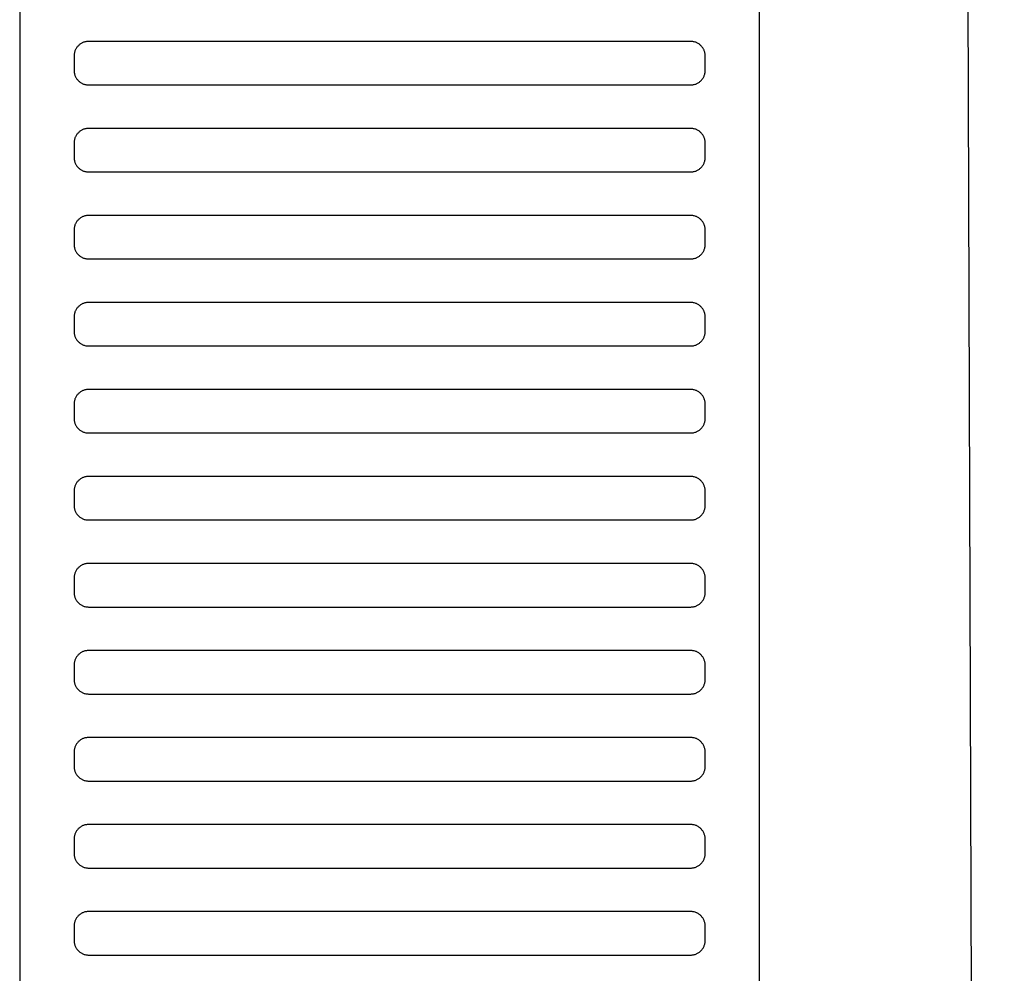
# Model space of a CAD drawing. Header units: millimetres. Extents: x -32221 to 212500, y 31663 to 93766.
# Tile 323 of 340: x 89972 to 90108, y 60950 to 61082. Entities that reach past the tile are written whole.
import ezdxf

# ---------------------------------------------------------------- set-up
doc = ezdxf.new("R2010")
doc.units = ezdxf.units.MM
doc.layers.add('Sciany', color=250, linetype='Continuous')
doc.layers.add('Wyposazenie', color=250, linetype='Continuous')

msp = doc.modelspace()

# ---------------------------------------------------------------- linework, layer by layer
at = {"layer": 'Sciany'}
msp.add_line((90100.937, 61702.056), (90107.889, 59494.939), dxfattribs=at)
at = {"layer": 'Wyposazenie'}
for points in [[(90074.156, 59922.631), (90074.156, 61437.591), (89972.156, 61437.591), (89972.156, 59922.631)], [(90064.656, 61072.591), (90064.759, 61072.593), (90064.86, 61072.601), (90064.96, 61072.614), (90065.059, 61072.632), (90065.155, 61072.654), (90065.25, 61072.681), (90065.343, 61072.712), (90065.434, 61072.748), (90065.523, 61072.788), (90065.609, 61072.832), (90065.693, 61072.881), (90065.774, 61072.933), (90065.852, 61072.988), (90065.928, 61073.048), (90066, 61073.111), (90066.07, 61073.177), (90066.136, 61073.246), (90066.199, 61073.319), (90066.258, 61073.395), (90066.314, 61073.473), (90066.366, 61073.554), (90066.414, 61073.638), (90066.458, 61073.724), (90066.499, 61073.813), (90066.534, 61073.904), (90066.566, 61073.996), (90066.593, 61074.091), (90066.615, 61074.188), (90066.633, 61074.287), (90066.646, 61074.387), (90066.653, 61074.488), (90066.656, 61074.591), (90066.656, 61076.591), (90066.653, 61076.694), (90066.646, 61076.795), (90066.633, 61076.895), (90066.615, 61076.994), (90066.593, 61077.09), (90066.566, 61077.185), (90066.534, 61077.278), (90066.499, 61077.369), (90066.458, 61077.457), (90066.414, 61077.544), (90066.366, 61077.627), (90066.314, 61077.709), (90066.258, 61077.787), (90066.199, 61077.863), (90066.136, 61077.935), (90066.07, 61078.005), (90066, 61078.071), (90065.928, 61078.134), (90065.852, 61078.193), (90065.774, 61078.249), (90065.693, 61078.301), (90065.609, 61078.349), (90065.523, 61078.393), (90065.434, 61078.434), (90065.343, 61078.469), (90065.25, 61078.501), (90065.155, 61078.528), (90065.059, 61078.55), (90064.96, 61078.568), (90064.86, 61078.581), (90064.759, 61078.588), (90064.656, 61078.591), (89981.656, 61078.591), (89981.553, 61078.588), (89981.452, 61078.581), (89981.352, 61078.568), (89981.253, 61078.55), (89981.156, 61078.528), (89981.062, 61078.501), (89980.969, 61078.469), (89980.878, 61078.434), (89980.789, 61078.393), (89980.703, 61078.349), (89980.619, 61078.301), (89980.538, 61078.249), (89980.46, 61078.193), (89980.384, 61078.134), (89980.312, 61078.071), (89980.242, 61078.005), (89980.176, 61077.935), (89980.113, 61077.863), (89980.054, 61077.787), (89979.998, 61077.709), (89979.946, 61077.627), (89979.897, 61077.544), (89979.853, 61077.457), (89979.813, 61077.369), (89979.777, 61077.278), (89979.746, 61077.185), (89979.719, 61077.09), (89979.697, 61076.994), (89979.679, 61076.895), (89979.666, 61076.795), (89979.658, 61076.694), (89979.656, 61076.591), (89979.656, 61074.591), (89979.658, 61074.488), (89979.666, 61074.387), (89979.679, 61074.287), (89979.697, 61074.188), (89979.719, 61074.091), (89979.746, 61073.996), (89979.777, 61073.904), (89979.813, 61073.813), (89979.853, 61073.724), (89979.897, 61073.638), (89979.946, 61073.554), (89979.998, 61073.473), (89980.054, 61073.395), (89980.113, 61073.319), (89980.176, 61073.246), (89980.242, 61073.177), (89980.312, 61073.111), (89980.384, 61073.048), (89980.46, 61072.988), (89980.538, 61072.933), (89980.619, 61072.881), (89980.703, 61072.832), (89980.789, 61072.788), (89980.878, 61072.748), (89980.969, 61072.712), (89981.062, 61072.681), (89981.156, 61072.654), (89981.253, 61072.632), (89981.352, 61072.614), (89981.452, 61072.601), (89981.553, 61072.593), (89981.656, 61072.591)], [(90064.656, 61060.591), (90064.759, 61060.593), (90064.86, 61060.601), (90064.96, 61060.614), (90065.059, 61060.632), (90065.155, 61060.654), (90065.25, 61060.681), (90065.343, 61060.712), (90065.434, 61060.748), (90065.523, 61060.788), (90065.609, 61060.832), (90065.693, 61060.881), (90065.774, 61060.933), (90065.852, 61060.988), (90065.928, 61061.048), (90066, 61061.111), (90066.07, 61061.177), (90066.136, 61061.246), (90066.199, 61061.319), (90066.258, 61061.395), (90066.314, 61061.473), (90066.366, 61061.554), (90066.414, 61061.638), (90066.458, 61061.724), (90066.499, 61061.813), (90066.534, 61061.904), (90066.566, 61061.996), (90066.593, 61062.091), (90066.615, 61062.188), (90066.633, 61062.287), (90066.646, 61062.387), (90066.653, 61062.488), (90066.656, 61062.591), (90066.656, 61064.591), (90066.653, 61064.694), (90066.646, 61064.795), (90066.633, 61064.895), (90066.615, 61064.994), (90066.593, 61065.09), (90066.566, 61065.185), (90066.534, 61065.278), (90066.499, 61065.369), (90066.458, 61065.457), (90066.414, 61065.544), (90066.366, 61065.627), (90066.314, 61065.709), (90066.258, 61065.787), (90066.199, 61065.863), (90066.136, 61065.935), (90066.07, 61066.005), (90066, 61066.071), (90065.928, 61066.134), (90065.852, 61066.193), (90065.774, 61066.249), (90065.693, 61066.301), (90065.609, 61066.349), (90065.523, 61066.393), (90065.434, 61066.434), (90065.343, 61066.469), (90065.25, 61066.501), (90065.155, 61066.528), (90065.059, 61066.55), (90064.96, 61066.568), (90064.86, 61066.581), (90064.759, 61066.588), (90064.656, 61066.591), (89981.656, 61066.591), (89981.553, 61066.588), (89981.452, 61066.581), (89981.352, 61066.568), (89981.253, 61066.55), (89981.156, 61066.528), (89981.062, 61066.501), (89980.969, 61066.469), (89980.878, 61066.434), (89980.789, 61066.393), (89980.703, 61066.349), (89980.619, 61066.301), (89980.538, 61066.249), (89980.46, 61066.193), (89980.384, 61066.134), (89980.312, 61066.071), (89980.242, 61066.005), (89980.176, 61065.935), (89980.113, 61065.863), (89980.054, 61065.787), (89979.998, 61065.709), (89979.946, 61065.627), (89979.897, 61065.544), (89979.853, 61065.457), (89979.813, 61065.369), (89979.777, 61065.278), (89979.746, 61065.185), (89979.719, 61065.09), (89979.697, 61064.994), (89979.679, 61064.895), (89979.666, 61064.795), (89979.658, 61064.694), (89979.656, 61064.591), (89979.656, 61062.591), (89979.658, 61062.488), (89979.666, 61062.387), (89979.679, 61062.287), (89979.697, 61062.188), (89979.719, 61062.091), (89979.746, 61061.996), (89979.777, 61061.904), (89979.813, 61061.813), (89979.853, 61061.724), (89979.897, 61061.638), (89979.946, 61061.554), (89979.998, 61061.473), (89980.054, 61061.395), (89980.113, 61061.319), (89980.176, 61061.246), (89980.242, 61061.177), (89980.312, 61061.111), (89980.384, 61061.048), (89980.46, 61060.988), (89980.538, 61060.933), (89980.619, 61060.881), (89980.703, 61060.832), (89980.789, 61060.788), (89980.878, 61060.748), (89980.969, 61060.712), (89981.062, 61060.681), (89981.156, 61060.654), (89981.253, 61060.632), (89981.352, 61060.614), (89981.452, 61060.601), (89981.553, 61060.593), (89981.656, 61060.591)], [(90064.656, 61048.591), (90064.759, 61048.593), (90064.86, 61048.601), (90064.96, 61048.614), (90065.059, 61048.632), (90065.155, 61048.654), (90065.25, 61048.681), (90065.343, 61048.712), (90065.434, 61048.748), (90065.523, 61048.788), (90065.609, 61048.832), (90065.693, 61048.881), (90065.774, 61048.933), (90065.852, 61048.988), (90065.928, 61049.048), (90066, 61049.111), (90066.07, 61049.177), (90066.136, 61049.246), (90066.199, 61049.319), (90066.258, 61049.395), (90066.314, 61049.473), (90066.366, 61049.554), (90066.414, 61049.638), (90066.458, 61049.724), (90066.499, 61049.813), (90066.534, 61049.904), (90066.566, 61049.996), (90066.593, 61050.091), (90066.615, 61050.188), (90066.633, 61050.287), (90066.646, 61050.387), (90066.653, 61050.488), (90066.656, 61050.591), (90066.656, 61052.591), (90066.653, 61052.694), (90066.646, 61052.795), (90066.633, 61052.895), (90066.615, 61052.994), (90066.593, 61053.09), (90066.566, 61053.185), (90066.534, 61053.278), (90066.499, 61053.369), (90066.458, 61053.457), (90066.414, 61053.544), (90066.366, 61053.627), (90066.314, 61053.709), (90066.258, 61053.787), (90066.199, 61053.863), (90066.136, 61053.935), (90066.07, 61054.005), (90066, 61054.071), (90065.928, 61054.134), (90065.852, 61054.193), (90065.774, 61054.249), (90065.693, 61054.301), (90065.609, 61054.349), (90065.523, 61054.393), (90065.434, 61054.434), (90065.343, 61054.469), (90065.25, 61054.501), (90065.155, 61054.528), (90065.059, 61054.55), (90064.96, 61054.568), (90064.86, 61054.581), (90064.759, 61054.588), (90064.656, 61054.591), (89981.656, 61054.591), (89981.553, 61054.588), (89981.452, 61054.581), (89981.352, 61054.568), (89981.253, 61054.55), (89981.156, 61054.528), (89981.062, 61054.501), (89980.969, 61054.469), (89980.878, 61054.434), (89980.789, 61054.393), (89980.703, 61054.349), (89980.619, 61054.301), (89980.538, 61054.249), (89980.46, 61054.193), (89980.384, 61054.134), (89980.312, 61054.071), (89980.242, 61054.005), (89980.176, 61053.935), (89980.113, 61053.863), (89980.054, 61053.787), (89979.998, 61053.709), (89979.946, 61053.627), (89979.897, 61053.544), (89979.853, 61053.457), (89979.813, 61053.369), (89979.777, 61053.278), (89979.746, 61053.185), (89979.719, 61053.09), (89979.697, 61052.994), (89979.679, 61052.895), (89979.666, 61052.795), (89979.658, 61052.694), (89979.656, 61052.591), (89979.656, 61050.591), (89979.658, 61050.488), (89979.666, 61050.387), (89979.679, 61050.287), (89979.697, 61050.188), (89979.719, 61050.091), (89979.746, 61049.997), (89979.777, 61049.904), (89979.813, 61049.813), (89979.853, 61049.724), (89979.897, 61049.638), (89979.946, 61049.554), (89979.998, 61049.473), (89980.054, 61049.395), (89980.113, 61049.319), (89980.176, 61049.246), (89980.242, 61049.177), (89980.312, 61049.111), (89980.384, 61049.048), (89980.46, 61048.988), (89980.538, 61048.933), (89980.619, 61048.881), (89980.703, 61048.832), (89980.789, 61048.788), (89980.878, 61048.748), (89980.969, 61048.712), (89981.062, 61048.681), (89981.156, 61048.654), (89981.253, 61048.632), (89981.352, 61048.614), (89981.452, 61048.601), (89981.553, 61048.593), (89981.656, 61048.591)], [(90064.656, 61048.591), (90064.759, 61048.593), (90064.86, 61048.601), (90064.96, 61048.614), (90065.059, 61048.632), (90065.155, 61048.654), (90065.25, 61048.681), (90065.343, 61048.712), (90065.434, 61048.748), (90065.523, 61048.788), (90065.609, 61048.832), (90065.693, 61048.881), (90065.774, 61048.933), (90065.852, 61048.988), (90065.928, 61049.048), (90066, 61049.111), (90066.07, 61049.177), (90066.136, 61049.246), (90066.199, 61049.319), (90066.258, 61049.395), (90066.314, 61049.473), (90066.366, 61049.554), (90066.414, 61049.638), (90066.458, 61049.724), (90066.499, 61049.813), (90066.534, 61049.904), (90066.566, 61049.996), (90066.593, 61050.091), (90066.615, 61050.188), (90066.633, 61050.287), (90066.646, 61050.387), (90066.653, 61050.488), (90066.656, 61050.591), (90066.656, 61052.591), (90066.653, 61052.694), (90066.646, 61052.795), (90066.633, 61052.895), (90066.615, 61052.994), (90066.593, 61053.09), (90066.566, 61053.185), (90066.534, 61053.278), (90066.499, 61053.369), (90066.458, 61053.457), (90066.414, 61053.544), (90066.366, 61053.627), (90066.314, 61053.709), (90066.258, 61053.787), (90066.199, 61053.863), (90066.136, 61053.935), (90066.07, 61054.005), (90066, 61054.071), (90065.928, 61054.134), (90065.852, 61054.193), (90065.774, 61054.249), (90065.693, 61054.301), (90065.609, 61054.349), (90065.523, 61054.393), (90065.434, 61054.434), (90065.343, 61054.469), (90065.25, 61054.501), (90065.155, 61054.528), (90065.059, 61054.55), (90064.96, 61054.568), (90064.86, 61054.581), (90064.759, 61054.588), (90064.656, 61054.591), (89981.656, 61054.591), (89981.553, 61054.588), (89981.452, 61054.581), (89981.352, 61054.568), (89981.253, 61054.55), (89981.156, 61054.528), (89981.062, 61054.501), (89980.969, 61054.469), (89980.878, 61054.434), (89980.789, 61054.393), (89980.703, 61054.349), (89980.619, 61054.301), (89980.538, 61054.249), (89980.46, 61054.193), (89980.384, 61054.134), (89980.312, 61054.071), (89980.242, 61054.005), (89980.176, 61053.935), (89980.113, 61053.863), (89980.054, 61053.787), (89979.998, 61053.709), (89979.946, 61053.627), (89979.897, 61053.544), (89979.853, 61053.457), (89979.813, 61053.369), (89979.777, 61053.278), (89979.746, 61053.185), (89979.719, 61053.09), (89979.697, 61052.994), (89979.679, 61052.895), (89979.666, 61052.795), (89979.658, 61052.694), (89979.656, 61052.591), (89979.656, 61050.591), (89979.658, 61050.488), (89979.666, 61050.387), (89979.679, 61050.287), (89979.697, 61050.188), (89979.719, 61050.091), (89979.746, 61049.996), (89979.777, 61049.904), (89979.813, 61049.813), (89979.853, 61049.724), (89979.897, 61049.638), (89979.946, 61049.554), (89979.998, 61049.473), (89980.054, 61049.395), (89980.113, 61049.319), (89980.176, 61049.246), (89980.242, 61049.177), (89980.312, 61049.111), (89980.384, 61049.048), (89980.46, 61048.988), (89980.538, 61048.933), (89980.619, 61048.881), (89980.703, 61048.832), (89980.789, 61048.788), (89980.878, 61048.748), (89980.969, 61048.712), (89981.062, 61048.681), (89981.156, 61048.654), (89981.253, 61048.632), (89981.352, 61048.614), (89981.452, 61048.601), (89981.553, 61048.593), (89981.656, 61048.591)], [(90064.656, 61036.591), (90064.759, 61036.593), (90064.86, 61036.601), (90064.96, 61036.614), (90065.059, 61036.632), (90065.155, 61036.654), (90065.25, 61036.681), (90065.343, 61036.712), (90065.434, 61036.748), (90065.523, 61036.788), (90065.609, 61036.832), (90065.693, 61036.881), (90065.774, 61036.933), (90065.852, 61036.988), (90065.928, 61037.048), (90066, 61037.111), (90066.07, 61037.177), (90066.136, 61037.246), (90066.199, 61037.319), (90066.258, 61037.395), (90066.314, 61037.473), (90066.366, 61037.554), (90066.414, 61037.638), (90066.458, 61037.724), (90066.499, 61037.813), (90066.534, 61037.904), (90066.566, 61037.996), (90066.593, 61038.091), (90066.615, 61038.188), (90066.633, 61038.287), (90066.646, 61038.387), (90066.653, 61038.488), (90066.656, 61038.591), (90066.656, 61040.591), (90066.653, 61040.694), (90066.646, 61040.795), (90066.633, 61040.895), (90066.615, 61040.994), (90066.593, 61041.09), (90066.566, 61041.185), (90066.534, 61041.278), (90066.499, 61041.369), (90066.458, 61041.457), (90066.414, 61041.544), (90066.366, 61041.627), (90066.314, 61041.709), (90066.258, 61041.787), (90066.199, 61041.863), (90066.136, 61041.935), (90066.07, 61042.005), (90066, 61042.071), (90065.928, 61042.134), (90065.852, 61042.193), (90065.774, 61042.249), (90065.693, 61042.301), (90065.609, 61042.349), (90065.523, 61042.393), (90065.434, 61042.434), (90065.343, 61042.469), (90065.25, 61042.501), (90065.155, 61042.528), (90065.059, 61042.55), (90064.96, 61042.568), (90064.86, 61042.581), (90064.759, 61042.588), (90064.656, 61042.591), (89981.656, 61042.591), (89981.553, 61042.588), (89981.452, 61042.581), (89981.352, 61042.568), (89981.253, 61042.55), (89981.156, 61042.528), (89981.062, 61042.501), (89980.969, 61042.469), (89980.878, 61042.434), (89980.789, 61042.393), (89980.703, 61042.349), (89980.619, 61042.301), (89980.538, 61042.249), (89980.46, 61042.193), (89980.384, 61042.134), (89980.312, 61042.071), (89980.242, 61042.005), (89980.176, 61041.935), (89980.113, 61041.863), (89980.054, 61041.787), (89979.998, 61041.709), (89979.946, 61041.627), (89979.897, 61041.544), (89979.853, 61041.457), (89979.813, 61041.369), (89979.777, 61041.278), (89979.746, 61041.185), (89979.719, 61041.09), (89979.697, 61040.994), (89979.679, 61040.895), (89979.666, 61040.795), (89979.658, 61040.694), (89979.656, 61040.591), (89979.656, 61038.591), (89979.658, 61038.488), (89979.666, 61038.387), (89979.679, 61038.287), (89979.697, 61038.188), (89979.719, 61038.091), (89979.746, 61037.996), (89979.777, 61037.904), (89979.813, 61037.813), (89979.853, 61037.724), (89979.897, 61037.638), (89979.946, 61037.554), (89979.998, 61037.473), (89980.054, 61037.395), (89980.113, 61037.319), (89980.176, 61037.246), (89980.242, 61037.177), (89980.312, 61037.111), (89980.384, 61037.048), (89980.46, 61036.988), (89980.538, 61036.933), (89980.619, 61036.881), (89980.703, 61036.832), (89980.789, 61036.788), (89980.878, 61036.748), (89980.969, 61036.712), (89981.062, 61036.681), (89981.156, 61036.654), (89981.253, 61036.632), (89981.352, 61036.614), (89981.452, 61036.601), (89981.553, 61036.593), (89981.656, 61036.591)], [(90064.656, 61024.591), (90064.759, 61024.593), (90064.86, 61024.601), (90064.96, 61024.614), (90065.059, 61024.632), (90065.155, 61024.654), (90065.25, 61024.681), (90065.343, 61024.712), (90065.434, 61024.748), (90065.523, 61024.788), (90065.609, 61024.832), (90065.693, 61024.881), (90065.774, 61024.933), (90065.852, 61024.988), (90065.928, 61025.048), (90066, 61025.111), (90066.07, 61025.177), (90066.136, 61025.246), (90066.199, 61025.319), (90066.258, 61025.395), (90066.314, 61025.473), (90066.366, 61025.554), (90066.414, 61025.638), (90066.458, 61025.724), (90066.499, 61025.813), (90066.534, 61025.904), (90066.566, 61025.996), (90066.593, 61026.091), (90066.615, 61026.188), (90066.633, 61026.287), (90066.646, 61026.387), (90066.653, 61026.488), (90066.656, 61026.591), (90066.656, 61028.591), (90066.653, 61028.694), (90066.646, 61028.795), (90066.633, 61028.895), (90066.615, 61028.994), (90066.593, 61029.09), (90066.566, 61029.185), (90066.534, 61029.278), (90066.499, 61029.369), (90066.458, 61029.457), (90066.414, 61029.544), (90066.366, 61029.627), (90066.314, 61029.709), (90066.258, 61029.787), (90066.199, 61029.863), (90066.136, 61029.935), (90066.07, 61030.005), (90066, 61030.071), (90065.928, 61030.134), (90065.852, 61030.193), (90065.774, 61030.249), (90065.693, 61030.301), (90065.609, 61030.349), (90065.523, 61030.393), (90065.434, 61030.434), (90065.343, 61030.469), (90065.25, 61030.501), (90065.155, 61030.528), (90065.059, 61030.55), (90064.96, 61030.568), (90064.86, 61030.581), (90064.759, 61030.588), (90064.656, 61030.591), (89981.656, 61030.591), (89981.553, 61030.588), (89981.452, 61030.581), (89981.352, 61030.568), (89981.253, 61030.55), (89981.156, 61030.528), (89981.062, 61030.501), (89980.969, 61030.469), (89980.878, 61030.434), (89980.789, 61030.393), (89980.703, 61030.349), (89980.619, 61030.301), (89980.538, 61030.249), (89980.46, 61030.193), (89980.384, 61030.134), (89980.312, 61030.071), (89980.242, 61030.005), (89980.176, 61029.935), (89980.113, 61029.863), (89980.054, 61029.787), (89979.998, 61029.709), (89979.946, 61029.627), (89979.897, 61029.544), (89979.853, 61029.457), (89979.813, 61029.369), (89979.777, 61029.278), (89979.746, 61029.185), (89979.719, 61029.09), (89979.697, 61028.994), (89979.679, 61028.895), (89979.666, 61028.795), (89979.658, 61028.694), (89979.656, 61028.591), (89979.656, 61026.591), (89979.658, 61026.488), (89979.666, 61026.387), (89979.679, 61026.287), (89979.697, 61026.188), (89979.719, 61026.091), (89979.746, 61025.996), (89979.777, 61025.904), (89979.813, 61025.813), (89979.853, 61025.724), (89979.897, 61025.638), (89979.946, 61025.554), (89979.998, 61025.473), (89980.054, 61025.395), (89980.113, 61025.319), (89980.176, 61025.246), (89980.242, 61025.177), (89980.312, 61025.111), (89980.384, 61025.048), (89980.46, 61024.988), (89980.538, 61024.933), (89980.619, 61024.881), (89980.703, 61024.832), (89980.789, 61024.788), (89980.878, 61024.748), (89980.969, 61024.712), (89981.062, 61024.681), (89981.156, 61024.654), (89981.253, 61024.632), (89981.352, 61024.614), (89981.452, 61024.601), (89981.553, 61024.593), (89981.656, 61024.591)], [(90064.656, 61012.591), (90064.759, 61012.593), (90064.86, 61012.601), (90064.96, 61012.614), (90065.059, 61012.632), (90065.155, 61012.654), (90065.25, 61012.681), (90065.343, 61012.712), (90065.434, 61012.748), (90065.523, 61012.788), (90065.609, 61012.832), (90065.693, 61012.881), (90065.774, 61012.933), (90065.852, 61012.988), (90065.928, 61013.048), (90066, 61013.111), (90066.07, 61013.177), (90066.136, 61013.246), (90066.199, 61013.319), (90066.258, 61013.395), (90066.314, 61013.473), (90066.366, 61013.554), (90066.414, 61013.638), (90066.458, 61013.724), (90066.499, 61013.813), (90066.534, 61013.904), (90066.566, 61013.996), (90066.593, 61014.091), (90066.615, 61014.188), (90066.633, 61014.287), (90066.646, 61014.387), (90066.653, 61014.488), (90066.656, 61014.591), (90066.656, 61016.591), (90066.653, 61016.694), (90066.646, 61016.795), (90066.633, 61016.895), (90066.615, 61016.994), (90066.593, 61017.09), (90066.566, 61017.185), (90066.534, 61017.278), (90066.499, 61017.369), (90066.458, 61017.457), (90066.414, 61017.544), (90066.366, 61017.627), (90066.314, 61017.709), (90066.258, 61017.787), (90066.199, 61017.863), (90066.136, 61017.935), (90066.07, 61018.005), (90066, 61018.071), (90065.928, 61018.134), (90065.852, 61018.193), (90065.774, 61018.249), (90065.693, 61018.301), (90065.609, 61018.349), (90065.523, 61018.393), (90065.434, 61018.434), (90065.343, 61018.469), (90065.25, 61018.501), (90065.155, 61018.528), (90065.059, 61018.55), (90064.96, 61018.568), (90064.86, 61018.581), (90064.759, 61018.588), (90064.656, 61018.591), (89981.656, 61018.591), (89981.553, 61018.588), (89981.452, 61018.581), (89981.352, 61018.568), (89981.253, 61018.55), (89981.156, 61018.528), (89981.062, 61018.501), (89980.969, 61018.469), (89980.878, 61018.434), (89980.789, 61018.393), (89980.703, 61018.349), (89980.619, 61018.301), (89980.538, 61018.249), (89980.46, 61018.193), (89980.384, 61018.134), (89980.312, 61018.071), (89980.242, 61018.005), (89980.176, 61017.935), (89980.113, 61017.863), (89980.054, 61017.787), (89979.998, 61017.709), (89979.946, 61017.627), (89979.897, 61017.544), (89979.853, 61017.457), (89979.813, 61017.369), (89979.777, 61017.278), (89979.746, 61017.185), (89979.719, 61017.09), (89979.697, 61016.994), (89979.679, 61016.895), (89979.666, 61016.795), (89979.658, 61016.694), (89979.656, 61016.591), (89979.656, 61014.591), (89979.658, 61014.488), (89979.666, 61014.387), (89979.679, 61014.287), (89979.697, 61014.188), (89979.719, 61014.091), (89979.746, 61013.996), (89979.777, 61013.904), (89979.813, 61013.813), (89979.853, 61013.724), (89979.897, 61013.638), (89979.946, 61013.554), (89979.998, 61013.473), (89980.054, 61013.395), (89980.113, 61013.319), (89980.176, 61013.246), (89980.242, 61013.177), (89980.312, 61013.111), (89980.384, 61013.048), (89980.46, 61012.988), (89980.538, 61012.933), (89980.619, 61012.881), (89980.703, 61012.832), (89980.789, 61012.788), (89980.878, 61012.748), (89980.969, 61012.712), (89981.062, 61012.681), (89981.156, 61012.654), (89981.253, 61012.632), (89981.352, 61012.614), (89981.452, 61012.601), (89981.553, 61012.593), (89981.656, 61012.591)], [(90064.656, 61000.591), (90064.759, 61000.593), (90064.86, 61000.601), (90064.96, 61000.614), (90065.059, 61000.632), (90065.155, 61000.654), (90065.25, 61000.681), (90065.343, 61000.712), (90065.434, 61000.748), (90065.523, 61000.788), (90065.609, 61000.832), (90065.693, 61000.881), (90065.774, 61000.933), (90065.852, 61000.988), (90065.928, 61001.048), (90066, 61001.111), (90066.07, 61001.177), (90066.136, 61001.246), (90066.199, 61001.319), (90066.258, 61001.395), (90066.314, 61001.473), (90066.366, 61001.554), (90066.414, 61001.638), (90066.458, 61001.724), (90066.499, 61001.813), (90066.534, 61001.904), (90066.566, 61001.996), (90066.593, 61002.091), (90066.615, 61002.188), (90066.633, 61002.287), (90066.646, 61002.387), (90066.653, 61002.488), (90066.656, 61002.591), (90066.656, 61004.591), (90066.653, 61004.694), (90066.646, 61004.795), (90066.633, 61004.895), (90066.615, 61004.994), (90066.593, 61005.09), (90066.566, 61005.185), (90066.534, 61005.278), (90066.499, 61005.369), (90066.458, 61005.457), (90066.414, 61005.544), (90066.366, 61005.627), (90066.314, 61005.709), (90066.258, 61005.787), (90066.199, 61005.863), (90066.136, 61005.935), (90066.07, 61006.005), (90066, 61006.071), (90065.928, 61006.134), (90065.852, 61006.193), (90065.774, 61006.249), (90065.693, 61006.301), (90065.609, 61006.349), (90065.523, 61006.393), (90065.434, 61006.434), (90065.343, 61006.469), (90065.25, 61006.501), (90065.155, 61006.528), (90065.059, 61006.55), (90064.96, 61006.568), (90064.86, 61006.581), (90064.759, 61006.588), (90064.656, 61006.591), (89981.656, 61006.591), (89981.553, 61006.588), (89981.452, 61006.581), (89981.352, 61006.568), (89981.253, 61006.55), (89981.156, 61006.528), (89981.062, 61006.501), (89980.969, 61006.469), (89980.878, 61006.434), (89980.789, 61006.393), (89980.703, 61006.349), (89980.619, 61006.301), (89980.538, 61006.249), (89980.46, 61006.193), (89980.384, 61006.134), (89980.312, 61006.071), (89980.242, 61006.005), (89980.176, 61005.935), (89980.113, 61005.863), (89980.054, 61005.787), (89979.998, 61005.709), (89979.946, 61005.627), (89979.897, 61005.544), (89979.853, 61005.457), (89979.813, 61005.369), (89979.777, 61005.278), (89979.746, 61005.185), (89979.719, 61005.09), (89979.697, 61004.994), (89979.679, 61004.895), (89979.666, 61004.795), (89979.658, 61004.694), (89979.656, 61004.591), (89979.656, 61002.591), (89979.658, 61002.488), (89979.666, 61002.387), (89979.679, 61002.287), (89979.697, 61002.188), (89979.719, 61002.091), (89979.746, 61001.996), (89979.777, 61001.904), (89979.813, 61001.813), (89979.853, 61001.724), (89979.897, 61001.638), (89979.946, 61001.554), (89979.998, 61001.473), (89980.054, 61001.395), (89980.113, 61001.319), (89980.176, 61001.246), (89980.242, 61001.177), (89980.312, 61001.111), (89980.384, 61001.048), (89980.46, 61000.988), (89980.538, 61000.933), (89980.619, 61000.881), (89980.703, 61000.832), (89980.789, 61000.788), (89980.878, 61000.748), (89980.969, 61000.712), (89981.062, 61000.681), (89981.156, 61000.654), (89981.253, 61000.632), (89981.352, 61000.614), (89981.452, 61000.601), (89981.553, 61000.593), (89981.656, 61000.591)], [(90064.656, 60988.591), (90064.759, 60988.593), (90064.86, 60988.601), (90064.96, 60988.614), (90065.059, 60988.632), (90065.155, 60988.654), (90065.25, 60988.681), (90065.343, 60988.712), (90065.434, 60988.748), (90065.523, 60988.788), (90065.609, 60988.832), (90065.693, 60988.881), (90065.774, 60988.933), (90065.852, 60988.988), (90065.928, 60989.048), (90066, 60989.111), (90066.07, 60989.177), (90066.136, 60989.246), (90066.199, 60989.319), (90066.258, 60989.395), (90066.314, 60989.473), (90066.366, 60989.554), (90066.414, 60989.638), (90066.458, 60989.724), (90066.499, 60989.813), (90066.534, 60989.904), (90066.566, 60989.996), (90066.593, 60990.091), (90066.615, 60990.188), (90066.633, 60990.287), (90066.646, 60990.387), (90066.653, 60990.488), (90066.656, 60990.591), (90066.656, 60992.591), (90066.653, 60992.694), (90066.646, 60992.795), (90066.633, 60992.895), (90066.615, 60992.994), (90066.593, 60993.09), (90066.566, 60993.185), (90066.534, 60993.278), (90066.499, 60993.369), (90066.458, 60993.457), (90066.414, 60993.544), (90066.366, 60993.627), (90066.314, 60993.709), (90066.258, 60993.787), (90066.199, 60993.863), (90066.136, 60993.935), (90066.07, 60994.005), (90066, 60994.071), (90065.928, 60994.134), (90065.852, 60994.193), (90065.774, 60994.249), (90065.693, 60994.301), (90065.609, 60994.349), (90065.523, 60994.393), (90065.434, 60994.434), (90065.343, 60994.469), (90065.25, 60994.501), (90065.155, 60994.528), (90065.059, 60994.55), (90064.96, 60994.568), (90064.86, 60994.581), (90064.759, 60994.588), (90064.656, 60994.591), (89981.656, 60994.591), (89981.553, 60994.588), (89981.452, 60994.581), (89981.352, 60994.568), (89981.253, 60994.55), (89981.156, 60994.528), (89981.062, 60994.501), (89980.969, 60994.469), (89980.878, 60994.434), (89980.789, 60994.393), (89980.703, 60994.349), (89980.619, 60994.301), (89980.538, 60994.249), (89980.46, 60994.193), (89980.384, 60994.134), (89980.312, 60994.071), (89980.242, 60994.005), (89980.176, 60993.935), (89980.113, 60993.863), (89980.054, 60993.787), (89979.998, 60993.709), (89979.946, 60993.627), (89979.897, 60993.544), (89979.853, 60993.457), (89979.813, 60993.369), (89979.777, 60993.278), (89979.746, 60993.185), (89979.719, 60993.09), (89979.697, 60992.994), (89979.679, 60992.895), (89979.666, 60992.795), (89979.658, 60992.694), (89979.656, 60992.591), (89979.656, 60990.591), (89979.658, 60990.488), (89979.666, 60990.387), (89979.679, 60990.287), (89979.697, 60990.188), (89979.719, 60990.091), (89979.746, 60989.996), (89979.777, 60989.904), (89979.813, 60989.813), (89979.853, 60989.724), (89979.897, 60989.638), (89979.946, 60989.554), (89979.998, 60989.473), (89980.054, 60989.395), (89980.113, 60989.319), (89980.176, 60989.246), (89980.242, 60989.177), (89980.312, 60989.111), (89980.384, 60989.048), (89980.46, 60988.988), (89980.538, 60988.933), (89980.619, 60988.881), (89980.703, 60988.832), (89980.789, 60988.788), (89980.878, 60988.748), (89980.969, 60988.712), (89981.062, 60988.681), (89981.156, 60988.654), (89981.253, 60988.632), (89981.352, 60988.614), (89981.452, 60988.601), (89981.553, 60988.593), (89981.656, 60988.591)], [(90064.656, 60976.591), (90064.759, 60976.593), (90064.86, 60976.601), (90064.96, 60976.614), (90065.059, 60976.632), (90065.155, 60976.654), (90065.25, 60976.681), (90065.343, 60976.712), (90065.434, 60976.748), (90065.523, 60976.788), (90065.609, 60976.832), (90065.693, 60976.881), (90065.774, 60976.933), (90065.852, 60976.988), (90065.928, 60977.048), (90066, 60977.111), (90066.07, 60977.177), (90066.136, 60977.246), (90066.199, 60977.319), (90066.258, 60977.395), (90066.314, 60977.473), (90066.366, 60977.554), (90066.414, 60977.638), (90066.458, 60977.724), (90066.499, 60977.813), (90066.534, 60977.904), (90066.566, 60977.996), (90066.593, 60978.091), (90066.615, 60978.188), (90066.633, 60978.287), (90066.646, 60978.387), (90066.653, 60978.488), (90066.656, 60978.591), (90066.656, 60980.591), (90066.653, 60980.694), (90066.646, 60980.795), (90066.633, 60980.895), (90066.615, 60980.994), (90066.593, 60981.09), (90066.566, 60981.185), (90066.534, 60981.278), (90066.499, 60981.369), (90066.458, 60981.457), (90066.414, 60981.544), (90066.366, 60981.627), (90066.314, 60981.709), (90066.258, 60981.787), (90066.199, 60981.863), (90066.136, 60981.935), (90066.07, 60982.005), (90066, 60982.071), (90065.928, 60982.134), (90065.852, 60982.193), (90065.774, 60982.249), (90065.693, 60982.301), (90065.609, 60982.349), (90065.523, 60982.393), (90065.434, 60982.434), (90065.343, 60982.469), (90065.25, 60982.501), (90065.155, 60982.528), (90065.059, 60982.55), (90064.96, 60982.568), (90064.86, 60982.581), (90064.759, 60982.588), (90064.656, 60982.591), (89981.656, 60982.591), (89981.553, 60982.588), (89981.452, 60982.581), (89981.352, 60982.568), (89981.253, 60982.55), (89981.156, 60982.528), (89981.062, 60982.501), (89980.969, 60982.469), (89980.878, 60982.434), (89980.789, 60982.393), (89980.703, 60982.349), (89980.619, 60982.301), (89980.538, 60982.249), (89980.46, 60982.193), (89980.384, 60982.134), (89980.312, 60982.071), (89980.242, 60982.005), (89980.176, 60981.935), (89980.113, 60981.863), (89980.054, 60981.787), (89979.998, 60981.709), (89979.946, 60981.627), (89979.897, 60981.544), (89979.853, 60981.457), (89979.813, 60981.369), (89979.777, 60981.278), (89979.746, 60981.185), (89979.719, 60981.09), (89979.697, 60980.994), (89979.679, 60980.895), (89979.666, 60980.795), (89979.658, 60980.694), (89979.656, 60980.591), (89979.656, 60978.591), (89979.658, 60978.488), (89979.666, 60978.387), (89979.679, 60978.287), (89979.697, 60978.188), (89979.719, 60978.091), (89979.746, 60977.996), (89979.777, 60977.904), (89979.813, 60977.813), (89979.853, 60977.724), (89979.897, 60977.638), (89979.946, 60977.554), (89979.998, 60977.473), (89980.054, 60977.395), (89980.113, 60977.319), (89980.176, 60977.246), (89980.242, 60977.177), (89980.312, 60977.111), (89980.384, 60977.048), (89980.46, 60976.988), (89980.538, 60976.933), (89980.619, 60976.881), (89980.703, 60976.832), (89980.789, 60976.788), (89980.878, 60976.748), (89980.969, 60976.712), (89981.062, 60976.681), (89981.156, 60976.654), (89981.253, 60976.632), (89981.352, 60976.614), (89981.452, 60976.601), (89981.553, 60976.593), (89981.656, 60976.591)], [(90064.656, 60964.591), (90064.759, 60964.593), (90064.86, 60964.601), (90064.96, 60964.614), (90065.059, 60964.632), (90065.155, 60964.654), (90065.25, 60964.681), (90065.343, 60964.712), (90065.434, 60964.748), (90065.523, 60964.788), (90065.609, 60964.832), (90065.693, 60964.881), (90065.774, 60964.933), (90065.852, 60964.989), (90065.928, 60965.048), (90066, 60965.111), (90066.07, 60965.177), (90066.136, 60965.246), (90066.199, 60965.319), (90066.258, 60965.395), (90066.314, 60965.473), (90066.366, 60965.554), (90066.414, 60965.638), (90066.458, 60965.724), (90066.499, 60965.813), (90066.534, 60965.904), (90066.566, 60965.996), (90066.593, 60966.091), (90066.615, 60966.188), (90066.633, 60966.287), (90066.646, 60966.387), (90066.653, 60966.488), (90066.656, 60966.591), (90066.656, 60968.591), (90066.653, 60968.694), (90066.646, 60968.795), (90066.633, 60968.895), (90066.615, 60968.994), (90066.593, 60969.09), (90066.566, 60969.185), (90066.534, 60969.278), (90066.499, 60969.369), (90066.458, 60969.457), (90066.414, 60969.544), (90066.366, 60969.627), (90066.314, 60969.709), (90066.258, 60969.787), (90066.199, 60969.863), (90066.136, 60969.935), (90066.07, 60970.005), (90066, 60970.071), (90065.928, 60970.134), (90065.852, 60970.193), (90065.774, 60970.249), (90065.693, 60970.301), (90065.609, 60970.349), (90065.523, 60970.393), (90065.434, 60970.434), (90065.343, 60970.469), (90065.25, 60970.501), (90065.155, 60970.528), (90065.059, 60970.55), (90064.96, 60970.568), (90064.86, 60970.581), (90064.759, 60970.588), (90064.656, 60970.591), (89981.656, 60970.591), (89981.553, 60970.588), (89981.452, 60970.581), (89981.352, 60970.568), (89981.253, 60970.55), (89981.156, 60970.528), (89981.062, 60970.501), (89980.969, 60970.469), (89980.878, 60970.434), (89980.789, 60970.393), (89980.703, 60970.349), (89980.619, 60970.301), (89980.538, 60970.249), (89980.46, 60970.193), (89980.384, 60970.134), (89980.312, 60970.071), (89980.242, 60970.005), (89980.176, 60969.935), (89980.113, 60969.863), (89980.054, 60969.787), (89979.998, 60969.709), (89979.946, 60969.627), (89979.897, 60969.544), (89979.853, 60969.457), (89979.813, 60969.369), (89979.777, 60969.278), (89979.746, 60969.185), (89979.719, 60969.09), (89979.697, 60968.994), (89979.679, 60968.895), (89979.666, 60968.795), (89979.658, 60968.694), (89979.656, 60968.591), (89979.656, 60966.591), (89979.658, 60966.488), (89979.666, 60966.387), (89979.679, 60966.287), (89979.697, 60966.188), (89979.719, 60966.091), (89979.746, 60965.996), (89979.777, 60965.904), (89979.813, 60965.813), (89979.853, 60965.724), (89979.897, 60965.638), (89979.946, 60965.554), (89979.998, 60965.473), (89980.054, 60965.395), (89980.113, 60965.319), (89980.176, 60965.246), (89980.242, 60965.177), (89980.312, 60965.111), (89980.384, 60965.048), (89980.46, 60964.988), (89980.538, 60964.933), (89980.619, 60964.881), (89980.703, 60964.832), (89980.789, 60964.788), (89980.878, 60964.748), (89980.969, 60964.712), (89981.062, 60964.681), (89981.156, 60964.654), (89981.253, 60964.632), (89981.352, 60964.614), (89981.452, 60964.601), (89981.553, 60964.593), (89981.656, 60964.591)], [(90064.656, 60952.591), (90064.759, 60952.593), (90064.86, 60952.601), (90064.96, 60952.614), (90065.059, 60952.632), (90065.155, 60952.654), (90065.25, 60952.681), (90065.343, 60952.712), (90065.434, 60952.748), (90065.523, 60952.788), (90065.609, 60952.832), (90065.693, 60952.881), (90065.774, 60952.933), (90065.852, 60952.989), (90065.928, 60953.048), (90066, 60953.111), (90066.07, 60953.177), (90066.136, 60953.246), (90066.199, 60953.319), (90066.258, 60953.395), (90066.314, 60953.473), (90066.366, 60953.554), (90066.414, 60953.638), (90066.458, 60953.724), (90066.499, 60953.813), (90066.534, 60953.904), (90066.566, 60953.996), (90066.593, 60954.091), (90066.615, 60954.188), (90066.633, 60954.287), (90066.646, 60954.387), (90066.653, 60954.488), (90066.656, 60954.591), (90066.656, 60956.591), (90066.653, 60956.694), (90066.646, 60956.795), (90066.633, 60956.895), (90066.615, 60956.994), (90066.593, 60957.09), (90066.566, 60957.185), (90066.534, 60957.278), (90066.499, 60957.369), (90066.458, 60957.457), (90066.414, 60957.544), (90066.366, 60957.627), (90066.314, 60957.709), (90066.258, 60957.787), (90066.199, 60957.863), (90066.136, 60957.935), (90066.07, 60958.005), (90066, 60958.071), (90065.928, 60958.134), (90065.852, 60958.193), (90065.774, 60958.249), (90065.693, 60958.301), (90065.609, 60958.349), (90065.523, 60958.393), (90065.434, 60958.434), (90065.343, 60958.469), (90065.25, 60958.501), (90065.155, 60958.528), (90065.059, 60958.55), (90064.96, 60958.568), (90064.86, 60958.581), (90064.759, 60958.588), (90064.656, 60958.591), (89981.656, 60958.591), (89981.553, 60958.588), (89981.452, 60958.581), (89981.352, 60958.568), (89981.253, 60958.55), (89981.156, 60958.528), (89981.062, 60958.501), (89980.969, 60958.469), (89980.878, 60958.434), (89980.789, 60958.393), (89980.703, 60958.349), (89980.619, 60958.301), (89980.538, 60958.249), (89980.46, 60958.193), (89980.384, 60958.134), (89980.312, 60958.071), (89980.242, 60958.005), (89980.176, 60957.935), (89980.113, 60957.863), (89980.054, 60957.787), (89979.998, 60957.709), (89979.946, 60957.627), (89979.897, 60957.544), (89979.853, 60957.457), (89979.813, 60957.369), (89979.777, 60957.278), (89979.746, 60957.185), (89979.719, 60957.09), (89979.697, 60956.994), (89979.679, 60956.895), (89979.666, 60956.795), (89979.658, 60956.694), (89979.656, 60956.591), (89979.656, 60954.591), (89979.658, 60954.488), (89979.666, 60954.387), (89979.679, 60954.287), (89979.697, 60954.188), (89979.719, 60954.091), (89979.746, 60953.996), (89979.777, 60953.904), (89979.813, 60953.813), (89979.853, 60953.724), (89979.897, 60953.638), (89979.946, 60953.554), (89979.998, 60953.473), (89980.054, 60953.395), (89980.113, 60953.319), (89980.176, 60953.246), (89980.242, 60953.177), (89980.312, 60953.111), (89980.384, 60953.048), (89980.46, 60952.988), (89980.538, 60952.933), (89980.619, 60952.881), (89980.703, 60952.832), (89980.789, 60952.788), (89980.878, 60952.748), (89980.969, 60952.712), (89981.062, 60952.681), (89981.156, 60952.654), (89981.253, 60952.632), (89981.352, 60952.614), (89981.452, 60952.601), (89981.553, 60952.593), (89981.656, 60952.591)]]:
    msp.add_lwpolyline(points, close=True, dxfattribs=at)

doc.saveas('drawing.dxf')
